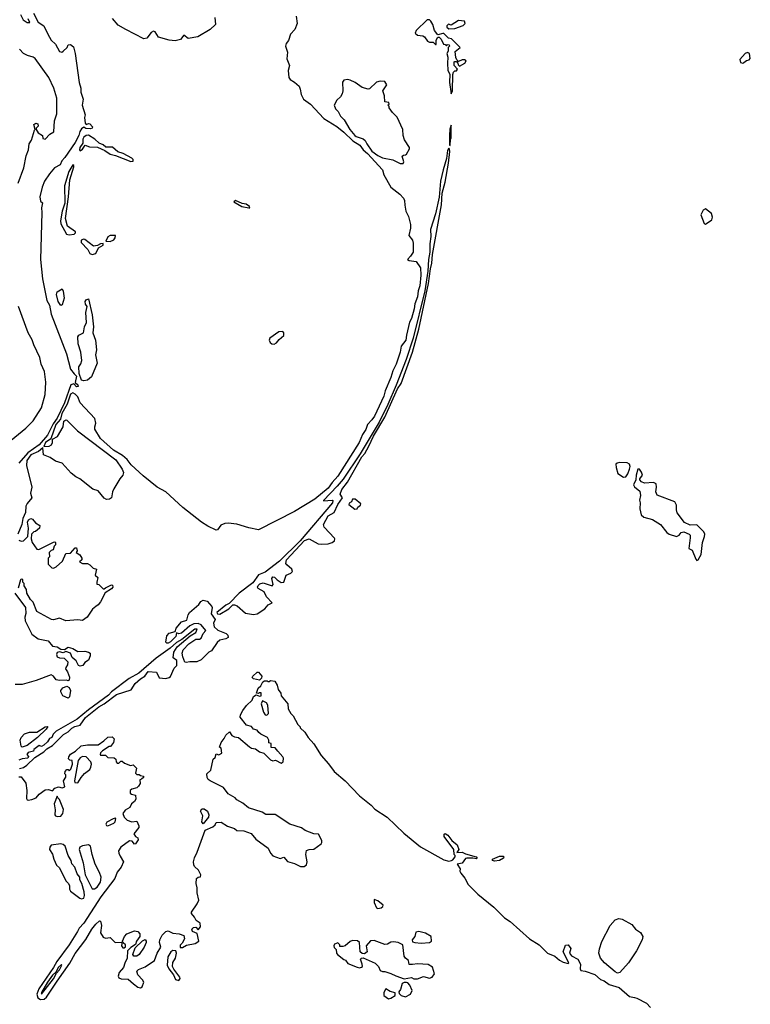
# Model space of a CAD drawing. Extents: x 2210602 to 2357277, y 510288 to 673808.
# Tile 279 of 464: x 2291363 to 2297428, y 580661 to 588836. Entities that reach past the tile are written whole.
import ezdxf

# ---------------------------------------------------------------- set-up
doc = ezdxf.new("R2010")
doc.units = 0

msp = doc.modelspace()

# ---------------------------------------------------------------- linework, layer by layer
at = {"layer": '0CON05XD'}
for points in [[(2291369.3, 588879.3), (2291391.2, 588835), (2291425, 588813.8), (2291447.5, 588812.5), (2291433.9, 588843.9)], [(2291479.3, 588889.3), (2291517.5, 588815), (2291564.1, 588784.1), (2291597.5, 588715), (2291625, 588666), (2291661.9, 588631.9), (2291695, 588570.8), (2291713.8, 588566.2), (2291725, 588573.3), (2291756.1, 588603.9), (2291765, 588627.5), (2291785, 588630), (2291810.7, 588610.7), (2291824.3, 588555), (2291857.3, 588315), (2291871.7, 588268.3), (2291869.7, 588235), (2291890.7, 588175), (2291882, 588125), (2291906.5, 588045), (2291901.5, 588025), (2291906.2, 587976.2), (2291915, 587966.7), (2291935, 587974), (2291945, 587971.4), (2291967.8, 587945), (2291964, 587935), (2291949.7, 587930.3), (2291913.1, 587933.1), (2291895, 587943.3), (2291875, 587929.5), (2291862.3, 587907.7), (2291854.8, 587875), (2291822.6, 587815), (2291737.9, 587692.1), (2291712.1, 587665), (2291699.3, 587630.7), (2291651.3, 587605), (2291609.6, 587555), (2291570.6, 587495)], [(2293658.7, 588865), (2293665.8, 588804.2), (2293646.7, 588755), (2293610.8, 588715), (2293595.8, 588664.2), (2293575, 588637.5), (2293568.8, 588615), (2293586.7, 588565), (2293581.7, 588511.7), (2293602.5, 588455), (2293591.2, 588415), (2293597.5, 588355), (2293608.7, 588338.7), (2293645, 588318.5), (2293682.2, 588285), (2293692.2, 588257.8), (2293698.7, 588215), (2293719.7, 588175), (2293775.9, 588135.9), (2293887.1, 588015), (2293995, 587949.1), (2294055, 587902.4), (2294129.8, 587829.8), (2294185.3, 587795), (2294215.4, 587755.4), (2294250.6, 587725), (2294375, 587590), (2294386.8, 587546.8), (2294444.7, 587445), (2294518.5, 587388.5), (2294549.7, 587355), (2294558.5, 587335), (2294559.1, 587295), (2294569.7, 587245), (2294591.3, 587201.3), (2294607.1, 587135), (2294606.9, 587105), (2294592.4, 587045), (2294624.7, 587005), (2294630.6, 586980.6), (2294630, 586905), (2294608.3, 586871.7), (2294581.2, 586845), (2294595.8, 586835.8), (2294655, 586828), (2294689.1, 586775), (2294693.9, 586715), (2294683.8, 586625), (2294671.1, 586585), (2294665, 586534.2), (2294643.5, 586476.5), (2294638.3, 586435), (2294615.3, 586355), (2294600, 586325), (2294572.6, 586217.4), (2294568.1, 586175), (2294529.5, 586125), (2294522.5, 586075), (2294487.5, 585975), (2294459.8, 585920.2), (2294444.7, 585865.3), (2294395.9, 585754.1), (2294385, 585709.2), (2294307.1, 585545), (2294285.2, 585514.8), (2294251.1, 585475), (2294235, 585432), (2294207.5, 585392.5), (2294181.5, 585325), (2294005, 585044.6), (2293957.2, 584992.8), (2293923.1, 584945), (2293813.9, 584855), (2293645, 584753.1), (2293345, 584601.3), (2293265, 584616.9), (2293165, 584648.4), (2293095, 584656.2), (2293066.8, 584653.2), (2293031.8, 584638.2), (2293005, 584600), (2292995, 584596.2), (2292925, 584629.6), (2292872.7, 584662.7), (2292716.8, 584785), (2292575, 584914.7), (2292504.8, 584954.8), (2292388, 585048), (2292289.6, 585139.6), (2292255, 585184.6), (2292217, 585217), (2292142.6, 585262.6), (2292035, 585359.1), (2291986.9, 585435), (2291985.7, 585454.3), (2291995.7, 585485), (2291987.7, 585525), (2291865.7, 585655.7), (2291845.8, 585705), (2291825, 585726.1), (2291805, 585737), (2291785, 585725.3), (2291757.7, 585642.3), (2291714.3, 585565), (2291701.7, 585518.3), (2291662.8, 585475), (2291622.9, 585357.1), (2291578.5, 585325), (2291562.9, 585292.9), (2291606.7, 585295), (2291627.7, 585305), (2291635.4, 585325), (2291635.7, 585354.3), (2291677.2, 585375), (2291723.1, 585455), (2291728.8, 585501.2), (2291745, 585514), (2291755, 585510.3), (2291842.6, 585422.6), (2292160.4, 585180.4), (2292214.7, 585105), (2292224.1, 585075), (2292220.4, 585055)], [(2292983.8, 588855), (2292989.7, 588795), (2292945.2, 588754.8), (2292842.5, 588695), (2292760.8, 588680.8), (2292725, 588708), (2292699.2, 588670.8), (2292655, 588661.7), (2292603.8, 588665), (2292515, 588690.5), (2292488.8, 588735), (2292475, 588740), (2292455, 588730.8), (2292417.6, 588682.4), (2292395, 588678), (2292245.5, 588755), (2292180.4, 588790.4), (2292132.7, 588845)], [(2294945, 588220), (2294956.7, 588245), (2294958.3, 588381.7), (2294965, 588400), (2294975, 588410), (2294988.3, 588411.7), (2294997.5, 588425), (2294970, 588455), (2294970, 588485), (2294975, 588490), (2294988.3, 588488.3), (2295000, 588475), (2295001.7, 588461.7), (2295015, 588450), (2295057.5, 588475), (2295070, 588495), (2295055, 588502.5), (2295035, 588502.5), (2295005, 588490), (2294991.7, 588501.7), (2294982.5, 588522.5), (2294977.5, 588572.5), (2295020, 588605), (2294948.3, 588678.3), (2294921.7, 588681.7), (2294885, 588720), (2294875, 588722.5), (2294835, 588710), (2294806.4, 588746.4), (2294793.3, 588795), (2294776.7, 588825), (2294765, 588833.8), (2294746.1, 588833.9), (2294653.8, 588745), (2294646.2, 588725), (2294665, 588706.7), (2294710.7, 588700.7), (2294723, 588693), (2294747, 588657), (2294765, 588650), (2294795, 588650), (2294815, 588630), (2294820, 588630), (2294820, 588665), (2294835, 588690), (2294845, 588690), (2294862.5, 588675), (2294881.7, 588631.7), (2294895, 588630), (2294905, 588620), (2294915, 588630), (2294928.3, 588628.3), (2294930, 588615), (2294920, 588605), (2294920, 588575), (2294907.5, 588555), (2294917.5, 588525), (2294913.3, 588475), (2294917.5, 588415), (2294933, 588383), (2294930, 588315), (2294945, 588220)], [(2294925, 588760), (2294975, 588763.3), (2295045, 588786.7), (2295061.2, 588805), (2295056.2, 588825), (2295005, 588830), (2294945, 588790), (2294921.7, 588798.3), (2294910, 588785), (2294910, 588775), (2294925, 588760)], [(2291351.3, 587478.7), (2291396.8, 587605), (2291418.4, 587705), (2291437.1, 587755), (2291442.5, 587805), (2291461.5, 587835), (2291485, 587917.5), (2291492.5, 587925), (2291481.2, 587965), (2291497, 587977), (2291515, 587970), (2291517, 587953), (2291500, 587935), (2291500, 587925), (2291517, 587897), (2291552.5, 587875), (2291555, 587850), (2291575, 587843.3), (2291614.3, 587885.7), (2291646.9, 587905), (2291653.3, 587995), (2291670.4, 588055), (2291672.2, 588185), (2291647.1, 588267.1), (2291605.6, 588355.6), (2291490.8, 588515), (2291475, 588525.8), (2291427.4, 588537.4), (2291395.5, 588555), (2291360.6, 588590.6)], [(2297365, 588476), (2297375, 588481.2), (2297395, 588497.5), (2297417, 588503), (2297427.5, 588515), (2297420, 588555), (2297405, 588563.3), (2297385, 588556.2), (2297340.8, 588505), (2297345, 588480.8), (2297365, 588476)], [(2294520.7, 587640.7), (2294545, 587642.5), (2294552.5, 587655), (2294538.3, 587701.7), (2294548.3, 587711.7), (2294565, 587712.5), (2294575, 587720), (2294600, 587765), (2294600, 587775), (2294557.9, 587837.9), (2294545.8, 587875), (2294543.1, 587925), (2294497.5, 588027.5), (2294457.5, 588065), (2294430, 588105), (2294430, 588115), (2294420, 588125), (2294430, 588135), (2294428.3, 588148.3), (2294393, 588153), (2294390, 588205), (2294376.7, 588245), (2294410, 588295), (2294395, 588322.5), (2294355, 588326.2), (2294325, 588316.7), (2294267.1, 588262.9), (2294255, 588258), (2294205, 588272.7), (2294147.5, 588315), (2294105, 588332.5), (2294085, 588338.8), (2294055, 588333.3), (2294043.9, 588316.1), (2294044.2, 588245), (2294038.8, 588221.2), (2294025, 588196.7), (2293995, 588167.5), (2293973.8, 588125), (2293983.3, 588095), (2294006.7, 588075), (2294026.7, 588035), (2294056.7, 588005), (2294103.3, 587925), (2294144.4, 587875), (2294156.2, 587865), (2294215, 587846.7), (2294231.5, 587831.5), (2294244.7, 587804.7), (2294285, 587745.6), (2294335, 587707.5), (2294375, 587688.8), (2294461.7, 587671.7), (2294520.7, 587640.7)], [(2294935, 587790), (2294938.3, 587841.7), (2294945.9, 587855.9), (2294945, 587960), (2294933.6, 587926.4), (2294930, 587875), (2294930, 587795), (2294935, 587790)], [(2292285, 587658.2), (2292305, 587661.2), (2292304.2, 587675), (2292292.9, 587685), (2292221.4, 587725), (2292179.1, 587739.1), (2292135, 587778.2), (2292078.3, 587778.3), (2292055, 587797.5), (2292021.7, 587811.7), (2291987.5, 587845), (2291935, 587877.4), (2291915, 587875.3), (2291895, 587860.4), (2291887.2, 587845), (2291888.3, 587811.7), (2291861.2, 587775), (2291858.6, 587755), (2291865, 587746), (2291885, 587760), (2291907, 587793), (2291941.6, 587781.6), (2292008.5, 587778.5), (2292070.5, 587750.5), (2292115, 587719.1), (2292159, 587709), (2292285, 587658.2)], [(2293305, 583896.2), (2293335, 583903.1), (2293398, 583945), (2293425, 583977.5), (2293460, 583995), (2293412.5, 584045), (2293392.5, 584085), (2293342.7, 584112.7), (2293338, 584125), (2293342.2, 584137.8), (2293357.5, 584152.5), (2293385, 584160.6), (2293460, 584135), (2293467.5, 584145), (2293457.5, 584195), (2293465, 584210), (2293478.3, 584208.3), (2293500, 584185), (2293535, 584163.3), (2293555, 584166.7), (2293576, 584224), (2293615, 584240), (2293626.4, 584255), (2293620.8, 584275), (2293579.3, 584309.3), (2293572, 584322), (2293578.7, 584351.3), (2293728.3, 584511.7), (2293765, 584524.6), (2293842, 584485), (2293865, 584482.1), (2293922.5, 584485), (2293956.2, 584495), (2293975, 584508), (2293979.4, 584525), (2293975, 584532), (2293891.4, 584621.4), (2293884.3, 584645.7), (2293923.4, 584716.6), (2293972.5, 584745), (2294005, 584810), (2294042.5, 584865), (2294022.5, 584895), (2294038, 584935), (2294084.3, 584995), (2294202.4, 585207.6), (2294226.9, 585235), (2294262.5, 585295), (2294300.9, 585379.1), (2294395, 585536.7), (2294500.3, 585769.7), (2294528.6, 585815), (2294625, 586076.7), (2294675, 586266.7), (2294756.9, 586646.9), (2294772.7, 586767.3), (2294785.5, 586815), (2294790.8, 586885), (2294865, 587300), (2294871.2, 587395), (2294895.7, 587485.7), (2294923.8, 587645), (2294932.5, 587742.5), (2294931.7, 587761.7), (2294925, 587770), (2294915, 587750), (2294906.4, 587683.6), (2294878.3, 587588.3), (2294856.7, 587495), (2294846.4, 587363.6), (2294813.3, 587225), (2294773.8, 587095), (2294776.4, 587036.4), (2294766.2, 586975), (2294766.2, 586905), (2294756, 586845), (2294751.9, 586748.1), (2294726.1, 586583.9), (2294628.3, 586191.7), (2294570, 586015), (2294488.1, 585801.9), (2294420, 585640), (2294346, 585494), (2294190, 585230), (2294048.1, 585021.9), (2293998.3, 584961.7), (2293883.8, 584845), (2293885, 584840), (2293956.4, 584846.4), (2293962.5, 584842.5), (2293960, 584825), (2293690.5, 584509.5), (2293519.5, 584340.5), (2293402.2, 584247.8), (2293345, 584227.5), (2293299.3, 584160.7), (2293185, 584073.8), (2293100.7, 583989.3), (2293073.3, 583975), (2292999.2, 583915), (2293005, 583901.4), (2293025, 583900), (2293100, 583945), (2293133, 583977), (2293145, 583977.5), (2293168.3, 583968.3), (2293238.3, 583908.3), (2293305, 583896.2)], [(2291775, 587050.6), (2291815, 587053.9), (2291827.8, 587065), (2291826.7, 587075), (2291761.5, 587121.5), (2291742.5, 587185), (2291768, 587365), (2291780.6, 587505), (2291812.5, 587615), (2291812.5, 587625), (2291805, 587630), (2291771.2, 587575), (2291735, 587457.5), (2291738.8, 587311.2), (2291715, 587246.7), (2291700.9, 587165), (2291705, 587140), (2291751.5, 587055), (2291775, 587050.6)], [(2291570.6, 587495), (2291548.6, 587445), (2291529.2, 587365), (2291535, 587330), (2291552.5, 587315), (2291543.8, 587275), (2291547.8, 587235), (2291537, 586845), (2291551.4, 586685), (2291589.2, 586505), (2291611.8, 586465), (2291625, 586392), (2291751.2, 586061.2), (2291784.8, 585934.8), (2291816.6, 585896.6), (2291835.8, 585875), (2291824.2, 585824.2), (2291846, 585805), (2291848.3, 585791.7), (2291835, 585788.8), (2291813.1, 585813.1), (2291789.2, 585805), (2291735.4, 585655), (2291675, 585528.2), (2291640, 585480), (2291595.1, 585384.9), (2291524.7, 585305), (2291431.6, 585238.4), (2291355.4, 585154.6)], [(2293265, 587272.9), (2293272.5, 587275), (2293271.2, 587285), (2293243.3, 587305), (2293210.9, 587310.9), (2293155, 587333.8), (2293140, 587325), (2293207.5, 587285), (2293265, 587272.9)], [(2297055, 587138.8), (2297065, 587143.8), (2297107.5, 587175), (2297113.3, 587195), (2297105, 587227.5), (2297055, 587266.2), (2297036.7, 587255), (2297016.7, 587215), (2297044, 587145), (2297055, 587138.8)], [(2291965, 586885.6), (2291995, 586894.3), (2292017.5, 586942.5), (2292055, 586963.8), (2292057.5, 586977.5), (2292035, 586976), (2292008, 586962), (2291975, 586955.8), (2291905, 587011.5), (2291895, 587014.5), (2291874.4, 587005), (2291874.4, 586985), (2291928.9, 586928.9), (2291945, 586894.2), (2291965, 586885.6)], [(2292115, 586994.1), (2292145, 587007.1), (2292155.6, 587025), (2292157.5, 587045), (2292115, 587045.4), (2292095, 587034.4), (2292078.3, 586998.3), (2292115, 586994.1)], [(2291705, 586463.8), (2291683.1, 586495), (2291670, 586555), (2291675, 586576), (2291715, 586600), (2291725, 586582.5), (2291731.9, 586525), (2291715, 586467.5), (2291705, 586463.8)], [(2291896.6, 585836.6), (2291875, 585844.2), (2291857, 585897), (2291854, 585955), (2291871.2, 585978.8), (2291878.8, 586005), (2291870.8, 586075), (2291848, 586145), (2291845.9, 586204.1), (2291855, 586216), (2291892.7, 586237.3), (2291901.9, 586285), (2291918.3, 586321.7), (2291912.9, 586405), (2291923.3, 586455), (2291910, 586475), (2291906.7, 586495), (2291915, 586510), (2291935, 586517.5), (2291966.2, 586385), (2291975.4, 586284.6), (2291971.2, 586235), (2291991.8, 586175), (2292000.6, 586095), (2291992.6, 586052.6), (2292007.5, 585985), (2291958.9, 585871.1), (2291925, 585843.3), (2291896.6, 585836.6)], [(2291182.2, 585255), (2291415, 585444.2), (2291475, 585506), (2291545, 585613.3), (2291575.6, 585724.4), (2291579.6, 585825), (2291568, 585915), (2291541, 585975), (2291530.5, 586030.5), (2291479.6, 586135), (2291467.1, 586177.1), (2291433.2, 586235), (2291353.9, 586453.9)], [(2293475, 586141.8), (2293495.9, 586154.1), (2293518.3, 586181.7), (2293556.8, 586213.2), (2293556.9, 586235), (2293547.3, 586247.3), (2293515, 586244.5), (2293439.7, 586190.3), (2293433.5, 586175), (2293441.1, 586155), (2293455, 586144.5), (2293475, 586141.8)], [(2292220.4, 585055), (2292195, 585024), (2292145, 584940), (2292134, 584915), (2292126.7, 584865), (2292110, 584855), (2292083, 584853), (2292063.5, 584863.5), (2292015, 584923.5), (2291969.1, 584939.1), (2291863.8, 585025), (2291830, 585040), (2291791, 585071), (2291715.8, 585155), (2291661.7, 585171.7), (2291615, 585200), (2291561.9, 585221.9), (2291555, 585280), (2291518.5, 585251.5), (2291455, 585223.1), (2291422.1, 585175), (2291418.6, 585135), (2291463.1, 584955), (2291453.5, 584905), (2291463.3, 584865), (2291425, 584818), (2291415, 584796.2), (2291410.8, 584745), (2291390, 584695), (2291381.8, 584645), (2291347.1, 584565)], [(2296375, 585036.7), (2296395, 585041.2), (2296411.4, 585065), (2296425.6, 585105), (2296430, 585125), (2296425.7, 585145.7), (2296405, 585156), (2296345, 585160), (2296322.5, 585155), (2296312.5, 585145), (2296313, 585117), (2296329.3, 585069.3), (2296375, 585036.7)], [(2296985, 584346.7), (2296995, 584351.2), (2297019.2, 584395), (2297030, 584495), (2297046.7, 584545), (2297048.8, 584565), (2297042.5, 584585), (2296985, 584642.5), (2296928.3, 584638.3), (2296880.7, 584660.7), (2296820.5, 584740.5), (2296814.2, 584765), (2296815.7, 584805), (2296801.9, 584831.9), (2296655, 584888), (2296644.3, 584915), (2296650, 584955), (2296645, 584982.5), (2296625, 584992.5), (2296548.3, 584988.3), (2296525, 585000), (2296510, 585015), (2296510, 585025), (2296532.5, 585055), (2296525, 585080), (2296507.5, 585105), (2296493.3, 585105), (2296480, 585055), (2296477.5, 585015), (2296457.5, 584975), (2296467, 584957), (2296511.7, 584921.7), (2296516.7, 584885), (2296507, 584847), (2296513.6, 584823.6), (2296511.2, 584775), (2296522.5, 584725), (2296543.3, 584705), (2296615.6, 584685.6), (2296682.5, 584645), (2296735, 584578), (2296755, 584564.3), (2296815, 584544.2), (2296837.5, 584555), (2296855, 584577.5), (2296875, 584582.5), (2296920, 584565), (2296927.5, 584555), (2296927, 584533), (2296917.5, 584445), (2296945, 584432.5), (2296975, 584357.5), (2296985, 584346.7)], [(2294145, 584772), (2294165, 584773.3), (2294170.7, 584789.3), (2294193.3, 584805), (2294193.8, 584815), (2294146.7, 584855), (2294125, 584856.2), (2294117.5, 584832.5), (2294097, 584823), (2294095, 584810), (2294145, 584772)], [(2291357.5, 584515), (2291375, 584506.2), (2291395, 584510), (2291430, 584545), (2291436.2, 584615), (2291428.1, 584665), (2291435.8, 584684.2), (2291455, 584693.3), (2291468.3, 584688.3), (2291495, 584657.5), (2291530, 584635), (2291527.5, 584615), (2291495, 584587.5), (2291480, 584585), (2291460, 584565), (2291457.5, 584525), (2291466.7, 584495), (2291505, 584440), (2291521.7, 584438.3), (2291645, 584497.5), (2291655, 584500), (2291660, 584495), (2291660, 584475), (2291650, 584465), (2291640, 584435), (2291625, 584430), (2291608.3, 584411.7), (2291610, 584375), (2291600, 584365), (2291600, 584315), (2291630, 584285), (2291645, 584282.5), (2291665, 584292.5), (2291719.3, 584340.7), (2291747, 584403), (2291785, 584407.5), (2291825, 584450), (2291835, 584450), (2291840, 584425), (2291831.7, 584411.7), (2291863, 584393), (2291880, 584365), (2291878.3, 584351.7), (2291860, 584335), (2291885, 584320), (2291925, 584320), (2291945, 584310), (2291973, 584283), (2292000, 584275), (2291990, 584225), (2292012.5, 584205), (2292002.5, 584165), (2292005, 584150), (2292020, 584145), (2292055, 584110), (2292065, 584110), (2292075, 584120), (2292125, 584142.5), (2292135, 584140), (2292135.8, 584125), (2292125, 584110), (2292073.3, 584076.7), (2292035, 584003.8), (2292015, 583976.7), (2291996.2, 583965), (2291968.6, 583941.4), (2291922.5, 583875), (2291885, 583847.5), (2291845, 583854.3), (2291745, 583844.4), (2291693, 583867), (2291645, 583854.3), (2291626.1, 583856.1), (2291505, 583922.5), (2291475, 584000), (2291451.7, 584021.7), (2291422.5, 584075), (2291420, 584105), (2291400, 584135), (2291400, 584155), (2291390, 584165), (2291388.3, 584188.3), (2291375, 584190), (2291370, 584185), (2291350, 584115)], [(2291322.5, 584075), (2291411.1, 583955), (2291415.5, 583905), (2291406.8, 583875), (2291409.7, 583845), (2291465, 583734.5), (2291515.4, 583695.4), (2291598.9, 583678.9), (2291635, 583634.7), (2291675, 583627.8), (2291705, 583610), (2291735, 583606.2), (2291765, 583626.6), (2291805, 583615.4), (2291845, 583590.6), (2291905, 583592.2), (2291933.8, 583585), (2291947.1, 583575), (2291949.2, 583555), (2291933.2, 583516.8), (2291905, 583497.5), (2291888, 583475), (2291865, 583468.6), (2291851.2, 583475), (2291831.7, 583511.7), (2291799.3, 583539.3), (2291785.7, 583575.7), (2291745, 583590), (2291725, 583580), (2291695, 583588), (2291675, 583581.4), (2291669.2, 583565), (2291675.5, 583545), (2291695, 583536.7), (2291733.6, 583533.6), (2291762.5, 583505), (2291761.4, 583478.6), (2291745, 583458), (2291743.5, 583445), (2291760.8, 583420.8), (2291776.4, 583376.4), (2291775, 583352.5), (2291765, 583347.5), (2291753, 583353), (2291695, 583350), (2291665.8, 583355.8), (2291645, 583386), (2291624.6, 583395.4), (2291500, 583350), (2291383.5, 583316.5), (2291325, 583315.3)], [(2292745, 583497.7), (2292735, 583501.8), (2292716.2, 583545), (2292713.2, 583576.8), (2292720.8, 583605), (2292768.2, 583655), (2292825, 583693.5), (2292857.1, 583692.9), (2292869.5, 583700.5), (2292885, 583740), (2292907.5, 583765), (2292870.1, 583810.1), (2292845, 583822), (2292809.9, 583820.1), (2292776.6, 583803.4), (2292705, 583742.5), (2292685, 583737.5), (2292663.6, 583746.4), (2292659.1, 583715), (2292652, 583705), (2292615, 583670), (2292595, 583660.3), (2292585, 583659.6), (2292577, 583667), (2292585, 583720.6), (2292605, 583740.9), (2292653.3, 583756.7), (2292660.9, 583785), (2292705, 583836.2), (2292750, 583850), (2292761.6, 583895), (2292773.5, 583915), (2292849.2, 583980.8), (2292865.8, 584005), (2292885, 584015.5), (2292918.9, 584008.9), (2292957.1, 583965), (2292960.5, 583955), (2292952.4, 583902.4), (2292984.6, 583855), (2292970.9, 583825), (2292978.4, 583795), (2293008.4, 583768.4), (2293078.3, 583738.3), (2293091.5, 583725), (2293093.1, 583705), (2293075, 583694.6), (2293024.4, 583685), (2293003.5, 583665), (2292954.2, 583595.8), (2292934, 583585), (2292868.8, 583521.2), (2292835, 583502.9), (2292775, 583505.4), (2292745, 583497.7)], [(2291361.7, 582618.3), (2291395, 582627.5), (2291423.8, 582645), (2291488.8, 582711.2), (2291564, 582756), (2291589.5, 582780.5), (2291635, 582810), (2291727.9, 582902.1), (2291765, 582924.4), (2291796.2, 582953.8), (2291822.1, 582967.9), (2291865, 582978.8), (2291909.1, 583040.9), (2292019.7, 583130.3), (2292065, 583154.3), (2292165.7, 583234.3), (2292288.3, 583271.7), (2292322.5, 583325), (2292365.9, 583364.1), (2292402.5, 583385), (2292430, 583425), (2292498.3, 583418.3), (2292521.7, 583371.7), (2292575, 583366.7), (2292605, 583374), (2292615, 583383.3), (2292645, 583452.5), (2292667.5, 583475), (2292666.7, 583515), (2292638.3, 583538.3), (2292643.3, 583585), (2292670.3, 583629.7), (2292778.7, 583721.3), (2292825, 583748.8), (2292835.7, 583775), (2292816.7, 583775), (2292709.4, 583690.6), (2292666.2, 583665), (2292613, 583617), (2292496.2, 583535), (2292350.9, 583409.1), (2292273.3, 583365), (2292126.7, 583255), (2292101.7, 583228.3), (2291935, 583106.2), (2291840.7, 583029.3), (2291665, 582927.5), (2291642.5, 582905), (2291630, 582875), (2291611.7, 582868.3), (2291595, 582840), (2291565, 582812.5), (2291545, 582802.5), (2291525, 582810), (2291480, 582775), (2291478.3, 582761.7), (2291435, 582752.5), (2291422.5, 582735), (2291437, 582717), (2291430, 582705), (2291385, 582700), (2291355, 582686.7)], [(2293355, 583353.3), (2293303.8, 583363.8), (2293293.5, 583375), (2293297.1, 583385), (2293335, 583417.5), (2293345, 583418), (2293373.3, 583385), (2293370.7, 583369.3), (2293355, 583353.3)], [(2293733.3, 582105), (2293702.5, 582125), (2293605, 582156.7), (2293485, 582236.2), (2293407, 582237), (2293375, 582256.2), (2293261.7, 582291.7), (2293215, 582330), (2293165, 582357.5), (2293152.5, 582375), (2293095, 582408.8), (2293055, 582460.8), (2292945, 582516.7), (2292928.3, 582528.3), (2292918.8, 582545), (2292916.7, 582575), (2292950, 582605), (2292970, 582695), (2292985, 582710), (2292995, 582740), (2293015, 582732.5), (2293040, 582745), (2293037, 582787), (2293022.5, 582795), (2293034.4, 582835), (2293061.7, 582868.3), (2293075, 582896), (2293105, 582922.5), (2293125, 582893.3), (2293145, 582881.2), (2293180, 582875), (2293269.5, 582799.5), (2293288.3, 582788.3), (2293321.7, 582781.7), (2293355, 582757.5), (2293390, 582745), (2293445, 582690), (2293465, 582683.3), (2293487, 582687), (2293535, 582662.5), (2293550, 582675), (2293552.5, 582705), (2293547.5, 582715), (2293505, 582762.5), (2293485, 582790), (2293451.7, 582791.7), (2293450, 582825), (2293431.7, 582831.7), (2293430, 582855), (2293420, 582875), (2293363.9, 582903.9), (2293347, 582917), (2293335, 582937.5), (2293303.9, 582943.9), (2293288.3, 582968.3), (2293245, 582977.5), (2293193.3, 583045), (2293196.7, 583065), (2293215, 583100), (2293245, 583142.5), (2293292.5, 583185), (2293305, 583217.5), (2293325, 583230), (2293355, 583220), (2293368.3, 583221.7), (2293367, 583247), (2293353, 583247), (2293345, 583240), (2293330, 583245), (2293344, 583285), (2293365.8, 583304.2), (2293380.7, 583339.3), (2293395, 583347.5), (2293417.5, 583347.5), (2293425, 583340), (2293435, 583340), (2293445, 583350), (2293480, 583345), (2293501.7, 583311.7), (2293510, 583275), (2293530, 583245), (2293533, 583223), (2293590, 583155), (2293592.5, 583115), (2293612.5, 583075), (2293632.5, 583055), (2293673, 582983), (2293690, 582965), (2293690, 582955), (2293729.3, 582919.3), (2293757.5, 582875), (2293805, 582822.5), (2293865.9, 582725.9), (2293927.3, 582657.3), (2293973, 582593), (2294064, 582515), (2294185, 582390.8), (2294280, 582315), (2294312.1, 582282.1), (2294413.3, 582215), (2294553, 582083), (2294689.5, 581969.5), (2294885, 581860), (2294925, 581850), (2294946.4, 581853.6), (2294959.3, 581860.7), (2294977.5, 581885), (2294977.5, 581897.5), (2294970, 581905), (2294967.5, 581945), (2294886, 582055), (2294886.2, 582073.8), (2294895, 582078), (2294916.3, 582066.3), (2294950.9, 582020.9), (2294994.2, 581985), (2295007.5, 581945), (2294991.7, 581921.7), (2295035, 581924), (2295065, 581908.8), (2295152.5, 581885), (2295160, 581875), (2295155, 581867.5), (2295125, 581873.8), (2295075, 581873.3), (2295065, 581870), (2295035, 581833.3), (2294993.3, 581825), (2295020, 581785), (2295017.5, 581765), (2295025, 581750), (2295058.3, 581708.3), (2295085.9, 581655.9), (2295166.2, 581575), (2295297.9, 581467.9), (2295387.3, 581377.3), (2295435, 581348.8), (2295595, 581204.2), (2295675, 581154), (2295745, 581084), (2295805, 581060), (2295845, 581026.2), (2295875, 581011.2), (2295915, 581000), (2295920, 581005), (2295873.3, 581095), (2295895, 581152.5), (2295915.7, 581155.7), (2295937.5, 581125), (2295926.7, 581085), (2295943.2, 581063.2), (2295995.6, 581035.6), (2296016.9, 580995), (2296015.8, 580955), (2296021.9, 580941.9), (2296056.8, 580936.8), (2296138.3, 580908.3), (2296185, 580866.2), (2296214.2, 580854.2), (2296255, 580826), (2296339.7, 580799.7), (2296426.2, 580725), (2296466.9, 580716.9), (2296485, 580712.9), (2296565, 580670), (2296598, 580635)], [(2291765, 583201.9), (2291722.1, 583222.1), (2291704, 583255), (2291705, 583267.5), (2291721.2, 583288.8), (2291755, 583301.2), (2291775, 583290), (2291784.4, 583265), (2291776.8, 583213.2), (2291765, 583201.9)], [(2293415, 583062.5), (2293427.5, 583075), (2293422.5, 583145), (2293413, 583163), (2293378.3, 583181.7), (2293368.8, 583155), (2293387.5, 583085), (2293400, 583065), (2293415, 583062.5)], [(2291385, 582794.5), (2291374.4, 582804.4), (2291368.5, 582855), (2291376.4, 582875), (2291404.4, 582905.6), (2291445, 582920.3), (2291505, 582919.6), (2291573.8, 582965), (2291598, 582968), (2291582.9, 582945), (2291510.7, 582875), (2291425, 582808.9), (2291385, 582794.5)], [(2291355, 582548.2), (2291375, 582550.6), (2291415.7, 582495.7), (2291421.9, 582435), (2291419.3, 582369.3), (2291425, 582357.5), (2291435, 582356.2), (2291465, 582360), (2291499.2, 582375), (2291523.7, 582406.3), (2291575, 582441.2), (2291602.9, 582442.9), (2291635, 582432.5), (2291656, 582454), (2291684.3, 582465.7), (2291715, 582456.7), (2291737.5, 582465), (2291727.5, 582515), (2291747, 582547), (2291747.5, 582565), (2291737.5, 582575), (2291740, 582595), (2291755, 582610), (2291765, 582610), (2291775, 582600), (2291786.7, 582613.3), (2291802.5, 582655), (2291800, 582685), (2291778.3, 582688.3), (2291768.3, 582698.3), (2291770, 582715), (2291785, 582737.5), (2291827.3, 582762.7), (2291872.3, 582807.7), (2291925, 582816.2), (2292015, 582816.2), (2292063, 582847), (2292095, 582880), (2292131.7, 582881.7), (2292147.5, 582865), (2292142.5, 582835), (2292118.3, 582801.7), (2292105, 582800), (2292050, 582765), (2292035, 582750), (2292030, 582735), (2292035, 582730), (2292075, 582730), (2292095, 582710), (2292147, 582707), (2292160, 582695), (2292163, 582673), (2292173, 582663), (2292187, 582663), (2292201.7, 582678.3), (2292215, 582680), (2292233, 582663), (2292283, 582643), (2292305, 582650), (2292331.7, 582621.7), (2292325, 582580), (2292335, 582570), (2292355, 582570), (2292365, 582560), (2292390, 582555), (2292390, 582545), (2292375, 582530), (2292360, 582525), (2292362.5, 582495), (2292349.3, 582470.7), (2292335, 582457.5), (2292295, 582447.5), (2292280, 582435), (2292280, 582415), (2292290, 582405), (2292325.8, 582395.8), (2292327.3, 582365), (2292315, 582345.7), (2292290, 582325), (2292276.7, 582295), (2292238, 582272), (2292220.8, 582245), (2292231.1, 582215), (2292255, 582190), (2292293.9, 582176.1), (2292335, 582180), (2292351.7, 582141.7), (2292351.7, 582128.3), (2292310, 582075), (2292323.8, 582053.8), (2292345, 582042.5), (2292346.5, 582025), (2292325, 581992.5), (2292315, 581991.2), (2292296, 582016), (2292275, 582018.8), (2292203.3, 581965), (2292184, 581935), (2292186, 581915), (2292198.3, 581891.7), (2292224, 581844), (2292205, 581798.6), (2292172, 581758), (2292154.3, 581705), (2292037.9, 581552.1), (2291896, 581335), (2291855.9, 581294.1), (2291843.8, 581265), (2291775, 581153.6), (2291671.4, 581015), (2291645, 580967.6), (2291521.5, 580788.5), (2291505.9, 580745), (2291513.3, 580715), (2291535, 580701.6), (2291566.2, 580703.8), (2291585, 580718.9), (2291673.5, 580853.5), (2291778.5, 581001.5), (2291825, 581083.8), (2291912.2, 581197.8), (2291962.6, 581285), (2291995, 581326.7), (2292025, 581352.5), (2292035, 581350), (2292041.5, 581315), (2292034.5, 581254.5), (2292055, 581218.8), (2292075, 581210.8), (2292115, 581214), (2292155, 581174.2), (2292207, 581177), (2292212.5, 581165), (2292207.5, 581145), (2292218.3, 581128.3), (2292231.7, 581128.3), (2292241.7, 581138.3), (2292242.5, 581155), (2292221.7, 581171.7), (2292217.5, 581185), (2292233.1, 581225), (2292252, 581245), (2292315, 581272), (2292345, 581264.2), (2292361.4, 581245), (2292360, 581225), (2292332.5, 581185), (2292323.6, 581156.4), (2292285, 581132.5), (2292257.5, 581105), (2292256.7, 581045), (2292235, 581002.5), (2292226.2, 580965), (2292190, 580925), (2292180, 580895), (2292185, 580880), (2292205, 580872.5), (2292265, 580870), (2292309.3, 580829.3), (2292345, 580803.3), (2292365, 580796.7), (2292380, 580805), (2292392.5, 580845), (2292382.5, 580865), (2292343.8, 580905), (2292336.7, 580935), (2292349.3, 580950.7), (2292405, 580971.2), (2292482, 581025), (2292504.6, 581085.4), (2292535.6, 581134.4), (2292524.4, 581175), (2292526.5, 581195), (2292545.5, 581235), (2292575, 581265.4), (2292595, 581271.5), (2292635, 581251.2), (2292686.6, 581246.6), (2292725, 581232), (2292731.4, 581205), (2292711.9, 581168.1), (2292695, 581151.2), (2292695, 581132.5), (2292715, 581133.5), (2292747.9, 581152.1), (2292820, 581165), (2292850, 581185), (2292837.5, 581247.5), (2292797.5, 581265), (2292793.3, 581285), (2292805, 581297.5), (2292825, 581302.5), (2292845, 581280), (2292863.3, 581305), (2292861.2, 581335), (2292826.8, 581356.8), (2292815.5, 581385), (2292790, 581415), (2292789.1, 581425), (2292836.7, 581495), (2292849.4, 581525), (2292835.3, 581585), (2292837.3, 581627.3), (2292829.2, 581665), (2292831.2, 581705), (2292843.8, 581716.2), (2292865, 581720), (2292867.5, 581735), (2292847.5, 581775), (2292815, 581804.2), (2292808.2, 581818.2), (2292805.8, 581845), (2292815, 581877.5), (2292836.9, 581923.1), (2292903.3, 582106.7), (2292967.5, 582135), (2292985, 582150), (2292995, 582170), (2293035, 582172.5), (2293088.8, 582138.8), (2293145, 582119.2), (2293165, 582103.3), (2293225, 582100), (2293285, 582078.6), (2293323, 582033), (2293425, 581956.7), (2293443.8, 581915), (2293465, 581893.8), (2293525, 581872), (2293555, 581882.5), (2293585, 581846.7), (2293645, 581830), (2293695, 581804), (2293725, 581804), (2293745, 581820), (2293750, 581845), (2293737.5, 581905), (2293743.6, 581936.4), (2293765, 581946.2), (2293805, 581947.5), (2293866.4, 581993.6), (2293872.5, 582005), (2293871.7, 582021.7), (2293843.6, 582073.6), (2293805, 582076), (2293733.3, 582105)], [(2291845, 582500), (2291872.5, 582545), (2291902.3, 582577.7), (2291945, 582610), (2291955, 582630), (2291958.8, 582655), (2291953.6, 582673.6), (2291916.4, 582716.4), (2291885, 582718.8), (2291865, 582706.2), (2291850, 582685), (2291817.5, 582515), (2291821.7, 582501.7), (2291845, 582500)], [(2291675, 582219.2), (2291705, 582222.5), (2291722.5, 582245), (2291727.7, 582277.7), (2291695, 582362.5), (2291680, 582375), (2291675, 582390), (2291649.1, 582325), (2291658.5, 582275), (2291654, 582235), (2291660, 582225), (2291675, 582219.2)], [(2292885, 582160), (2292874.4, 582175), (2292883.3, 582225), (2292863.8, 582265), (2292875, 582282.5), (2292895, 582283.3), (2292923.3, 582265), (2292932.5, 582235), (2292930, 582215), (2292885, 582160)], [(2292095, 582142.5), (2292146, 582165), (2292155.7, 582175), (2292162.5, 582202.5), (2292155, 582207.5), (2292138.3, 582201.7), (2292087, 582173), (2292077.5, 582155), (2292082.5, 582145), (2292095, 582142.5)], [(2291875, 581536.7), (2291895, 581542.5), (2291902.5, 581565), (2291897.5, 581595), (2291880, 581665), (2291863.3, 581695), (2291862.5, 581715), (2291840, 581745), (2291820.7, 581800.7), (2291796.4, 581826.4), (2291790, 581855), (2291767, 581897), (2291740, 581975), (2291725, 581988.9), (2291705, 581994.4), (2291625, 581981.2), (2291612.5, 581965), (2291610, 581945), (2291637, 581907), (2291647.5, 581865), (2291670, 581815), (2291692.5, 581795), (2291747.5, 581685), (2291767.5, 581665), (2291777.5, 581645), (2291777, 581617), (2291785, 581600), (2291861.7, 581541.7), (2291875, 581536.7)], [(2291985, 581620), (2292005.9, 581634.1), (2292034.2, 581675.8), (2292038.6, 581715), (2292025.8, 581755), (2291988.6, 581825), (2291963.9, 581903.9), (2291951.2, 581975), (2291935, 581984.2), (2291885, 581977.5), (2291863.8, 581965), (2291856.2, 581945), (2291891.2, 581835), (2291906.7, 581735), (2291965, 581620), (2291985, 581620)], [(2295305, 581848.8), (2295287.5, 581855), (2295287.5, 581865), (2295345, 581891.2), (2295375, 581890), (2295382.5, 581885), (2295378.8, 581875), (2295345, 581854.3), (2295305, 581848.8)], [(2294335, 581457.5), (2294365, 581462.5), (2294378.3, 581471.7), (2294380, 581485), (2294335, 581521.2), (2294305, 581530), (2294306.2, 581505), (2294325, 581462.5), (2294335, 581457.5)], [(2296325, 580920.6), (2296305, 580930.5), (2296216.9, 581005), (2296183.5, 581045), (2296171.2, 581085), (2296175, 581122.5), (2296195, 581182), (2296263.9, 581315), (2296305, 581360.8), (2296335, 581374), (2296365, 581366.9), (2296445, 581322.2), (2296475, 581284), (2296515, 581257.5), (2296534.2, 581225), (2296528.6, 581195), (2296484.3, 581105), (2296415.4, 581004.6), (2296345, 580924.3), (2296325, 580920.6)], [(2294695, 581168.8), (2294765, 581173.8), (2294782.5, 581185), (2294780, 581225), (2294731.7, 581251.7), (2294675, 581266.2), (2294650.7, 581259.3), (2294642.5, 581225), (2294620, 581195), (2294625, 581180), (2294643.9, 581173.9), (2294695, 581168.8)], [(2292311.2, 581061.2), (2292303.6, 581073.6), (2292321.2, 581128.8), (2292382.2, 581187.8), (2292405, 581198.8), (2292414, 581185), (2292413.1, 581175), (2292397.5, 581135), (2292355.3, 581074.7), (2292335, 581061.4), (2292311.2, 581061.2)], [(2294635, 580872.5), (2294665, 580873.3), (2294715, 580891.2), (2294765, 580878.8), (2294787.5, 580885), (2294806.7, 580915), (2294788.8, 580968.8), (2294755, 580990), (2294663.9, 580996.1), (2294625, 580990), (2294595, 580992.5), (2294590, 581025), (2294565, 581042.5), (2294555, 581060), (2294542.5, 581155), (2294505, 581173.3), (2294465, 581178.8), (2294445, 581178), (2294415, 581161.2), (2294395, 581158), (2294305, 581190), (2294275, 581187.5), (2294240, 581145), (2294246.7, 581095), (2294225, 581080), (2294205, 581082.5), (2294190, 581095), (2294182.5, 581175), (2294166.4, 581186.4), (2294125, 581190), (2294105, 581183.3), (2294065, 581147.5), (2294045, 581140), (2294021.7, 581141.7), (2294020, 581155), (2294005, 581170), (2293975, 581160), (2293970, 581145), (2293973, 581133), (2293990, 581115), (2293992.5, 581085), (2294000, 581075), (2294055, 581032.5), (2294068.3, 581028.3), (2294088.3, 580998.3), (2294165, 580968.8), (2294185, 580963.8), (2294201.7, 580968.3), (2294207.5, 580975), (2294207, 580993), (2294192.5, 581035), (2294200, 581045), (2294215, 581047.5), (2294312.9, 581002.9), (2294342.5, 580975), (2294355, 580942.5), (2294375, 580932.5), (2294395, 580932.5), (2294445, 580916.2), (2294485.9, 580895.9), (2294555, 580872.5), (2294615, 580882.5), (2294635, 580872.5)], [(2292685, 580857.5), (2292696.1, 580873.9), (2292692, 580885), (2292641.9, 580951.9), (2292631.9, 580975), (2292633.1, 581006.9), (2292655.9, 581045), (2292665.4, 581085.4), (2292658.8, 581105), (2292635, 581107.1), (2292617.8, 581095), (2292594, 581055), (2292586.2, 580985), (2292600, 580955), (2292641.2, 580905), (2292657, 580867), (2292685, 580857.5)], [(2291545, 580743.5), (2291645, 580871.5), (2291670.2, 580919.8), (2291695, 580947.5), (2291712.5, 580985), (2291710, 580990), (2291685, 580968.9), (2291662.3, 580927.7), (2291635, 580902.5), (2291595, 580845.4), (2291545, 580759.2), (2291545, 580743.5)], [(2294425, 580707.5), (2294445, 580712.5), (2294480, 580735), (2294480, 580755), (2294438.3, 580768.3), (2294401.7, 580788.3), (2294385, 580760), (2294385, 580732.5), (2294425, 580707.5)], [(2294565, 580722.5), (2294606.4, 580743.6), (2294620, 580775), (2294600.7, 580820.7), (2294585, 580840), (2294575, 580842.5), (2294555, 580842.5), (2294537, 580833), (2294523.3, 580785), (2294510, 580765), (2294511.7, 580751.7), (2294530, 580735), (2294565, 580722.5)]]:
    msp.add_lwpolyline(points, dxfattribs=at)

doc.saveas('drawing.dxf')
